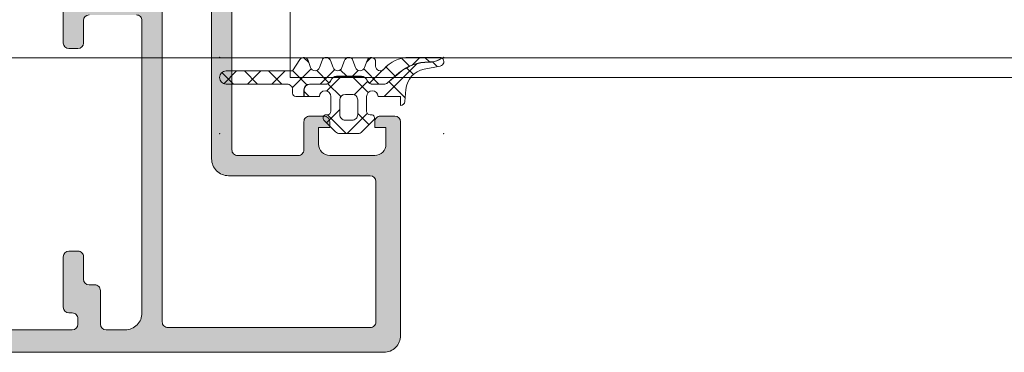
# Model space of a CAD drawing. Header units: millimetres. Extents: x 213386 to 506888, y 183055 to 450952.
# Tile 722 of 1056: x 380721 to 380808, y 342575 to 342605. Entities that reach past the tile are written whole.
import ezdxf

# ---------------------------------------------------------------- set-up
doc = ezdxf.new("R2010")
doc.units = ezdxf.units.MM
doc.layers.add('FASÁDA DETAILNÍ', color=255, linetype='Continuous', lineweight=0)
doc.layers.add('NOVA', color=255, linetype='Continuous', lineweight=0)

# ---------------------------------------------------------------- blocks, each defined once
blk = doc.blocks.new('A$C69D17D4D')
at = {"layer": 'FASÁDA DETAILNÍ'}
h = blk.add_hatch(color=256, dxfattribs=at)
edge = h.paths.add_edge_path(flags=16)
edge.add_ellipse((-17226.70545563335, 24829.51812637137), major_axis=(-0.4999740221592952, 0), ratio=1, start_angle=-0.002977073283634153, end_angle=90.00297707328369)
edge.add_line((-17226.70542965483, 24829.01815234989), (-17208.70542965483, 24829.01815234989))
edge.add_ellipse((-17208.70540367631, 24829.51812637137), major_axis=(-0.4999740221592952, 0), ratio=1, start_angle=89.99702292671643, end_angle=180.0029770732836)
edge.add_line((-17208.20542965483, 24829.51815234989), (-17208.20542965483, 24842.01815234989))
edge.add_ellipse((-17208.70545147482, 24842.0181305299), major_axis=(-0.5000218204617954, 0), ratio=1, start_angle=180.0025002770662, end_angle=269.9974997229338)
edge.add_line((-17208.70542965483, 24842.51815234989), (-17221.30848065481, 24842.51815234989))
edge.add_ellipse((-17221.30848177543, 24844.01815122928), major_axis=(-1.499998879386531, 0), ratio=1, start_angle=-4.2804329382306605e-05, end_angle=90.00004280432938, ccw=False)
edge.add_line((-17222.80848065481, 24844.01815234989), (-17222.80848065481, 24857.01814034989))
edge.add_ellipse((-17223.30848028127, 24857.01814072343), major_axis=(-0.4999996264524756, 0), ratio=1, start_angle=179.9999571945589, end_angle=270.0000428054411)
edge.add_line((-17223.30848065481, 24857.51814034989), (-17226.70542965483, 24857.51814034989))
edge.add_ellipse((-17226.70543002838, 24857.01814072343), major_axis=(-0.4999996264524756, 0), ratio=1, start_angle=-90.00004280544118, end_angle=4.280544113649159e-05)
edge.add_line((-17227.20542965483, 24857.01814034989), (-17227.20542965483, 24829.51815234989))
edge = h.paths.add_edge_path()
edge.add_line((-17256.00542465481, 24828.3181403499), (-17256.00542465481, 24831.3181403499))
edge.add_line((-17256.00542465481, 24831.3181403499), (-17254.00542465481, 24831.3181403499))
edge.add_arc((-17254.00539867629, 24830.81816632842), 0.4999740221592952, -0.002977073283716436, 90.00297707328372, ccw=False)
edge.add_line((-17253.50542465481, 24830.8181403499), (-17253.50542465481, 24830.3181403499))
edge.add_line((-17253.50542465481, 24830.3181403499), (-17254.50542465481, 24830.3181403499))
edge.add_line((-17254.50542465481, 24830.3181403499), (-17254.50542465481, 24829.3181403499))
edge.add_arc((-17253.50536052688, 24829.31820447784), 1.000064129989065, 180.0036740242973, 269.9963259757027)
edge.add_line((-17253.50542465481, 24828.3181403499), (-17249.50542465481, 24828.3181403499))
edge.add_arc((-17249.50545463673, 24829.31817033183), 1.00002998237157, 270.0017177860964, 359.9982822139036)
edge.add_line((-17248.50542465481, 24829.3181403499), (-17248.50542465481, 24830.3181403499))
edge.add_line((-17248.50542465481, 24830.3181403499), (-17249.50542465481, 24830.3181403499))
edge.add_line((-17249.50542465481, 24830.3181403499), (-17249.50542465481, 24830.8181403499))
edge.add_arc((-17249.0054190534, 24830.81813474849), 0.5000056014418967, 90.00064186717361, 179.9993581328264, ccw=False)
edge.add_line((-17249.00542465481, 24831.3181403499), (-17246.20542165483, 24831.3181403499))
edge.add_arc((-17246.20542165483, 24830.8181403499), 0.5, -90, 90, ccw=False)
edge.add_line((-17246.20542165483, 24830.3181403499), (-17246.50542465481, 24830.3181403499))
edge.add_arc((-17246.50541393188, 24829.81812962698), 0.5000107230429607, 90.00122873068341, 179.9987712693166)
edge.add_line((-17247.00542465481, 24829.8181403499), (-17247.00542465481, 24829.3181403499))
edge.add_arc((-17246.50535673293, 24829.31820827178), 0.5000679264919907, 180.0077822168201, 269.9922177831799)
edge.add_line((-17246.50542465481, 24828.8181403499), (-17235.20542965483, 24828.8181403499))
edge.add_arc((-17235.20545147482, 24829.31816216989), 0.5000218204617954, 270.0025002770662, 359.9974997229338)
edge.add_line((-17234.70542965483, 24829.3181403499), (-17234.70542965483, 24829.8181403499))
edge.add_arc((-17235.20536698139, 24829.81820302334), 0.4999373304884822, 359.9928172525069, 450.0071827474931)
edge.add_line((-17235.20542965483, 24830.3181403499), (-17235.50543265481, 24830.3181403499))
edge.add_arc((-17235.50536985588, 24830.81820314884), 0.5000628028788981, 180.0071953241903, 269.9928046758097, ccw=False)
edge.add_line((-17236.00543265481, 24830.8181403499), (-17236.00543265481, 24835.3181403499))
edge.add_arc((-17235.5054270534, 24835.31813474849), 0.5000056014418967, 90.00064186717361, 179.9993581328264, ccw=False)
edge.add_line((-17235.50543265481, 24835.8181403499), (-17234.70542965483, 24835.8181403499))
edge.add_arc((-17234.70540367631, 24835.31816632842), 0.4999740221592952, -0.002977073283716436, 90.00297707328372, ccw=False)
edge.add_line((-17234.20542965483, 24835.3181403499), (-17234.20542965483, 24833.3181403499))
edge.add_arc((-17233.70536173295, 24833.31820827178), 0.5000679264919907, 180.0077822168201, 269.9922177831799)
edge.add_line((-17233.70542965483, 24832.8181403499), (-17233.20542965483, 24832.8181403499))
edge.add_arc((-17233.20536698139, 24832.31820302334), 0.4999373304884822, -0.007182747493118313, 90.00718274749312, ccw=False)
edge.add_line((-17232.70542965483, 24832.3181403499), (-17232.70542965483, 24829.3181403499))
edge.add_arc((-17232.20537454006, 24829.31819546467), 0.5000551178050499, 180.0063149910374, 269.9936850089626)
edge.add_line((-17232.20542965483, 24828.8181403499), (-17230.50543265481, 24828.8181403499))
edge.add_arc((-17230.5054008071, 24830.31810850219), 1.499968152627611, 269.9987834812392, 360.0012165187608)
edge.add_line((-17229.00543265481, 24830.3181403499), (-17229.00543265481, 24856.3181403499))
edge.add_arc((-17229.50541179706, 24856.31816120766), 0.4999791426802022, 359.9976097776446, 450.0023902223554)
edge.add_line((-17229.50543265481, 24856.8181403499), (-17233.70542965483, 24856.8181403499))
edge.add_arc((-17233.70542405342, 24856.31813474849), 0.5000056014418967, 90.0006418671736, 179.9993581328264)
edge.add_line((-17234.20542965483, 24856.3181403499), (-17234.20542965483, 24854.3181403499))
edge.add_arc((-17234.70545147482, 24854.31816216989), 0.5000218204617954, 270.00250027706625, 359.99749972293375, ccw=False)
edge.add_line((-17234.70542965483, 24853.8181403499), (-17235.50543265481, 24853.8181403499))
edge.add_arc((-17235.50538010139, 24854.31819290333), 0.5000525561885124, 180.0060215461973, 269.9939784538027, ccw=False)
edge.add_line((-17236.00543265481, 24854.3181403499), (-17236.00543265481, 24859.31814134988))
edge.add_line((-17236.00543265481, 24859.31814134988), (-17235.78811165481, 24860.07603034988))
edge.add_arc((-17236.07649006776, 24860.15872166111), 0.2999999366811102, 343.9999757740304, 412.0951853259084)
edge.add_arc((-17235.70787951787, 24860.63214150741), 0.300000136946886, 180.0000300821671, 232.0952819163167, ccw=False)
edge.add_line((-17236.00787965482, 24860.6321413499), (-17236.00787765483, 24862.69628834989))
edge.add_arc((-17235.60787826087, 24862.69628880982), 0.399999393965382, 68.02623046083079, 180.000065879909, ccw=False)
edge.add_line((-17235.45820565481, 24863.0672303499), (-17233.43497665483, 24862.2508693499))
edge.add_arc((-17233.50981327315, 24862.06539908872), 0.199999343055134, -24.14109237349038, 68.02609214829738, ccw=False)
edge.add_line((-17233.32730565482, 24861.98360234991), (-17234.39562565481, 24859.5999173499))
edge.add_arc((-17234.21311754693, 24859.51812064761), 0.1999997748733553, 155.8589745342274, 270.8199006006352)
edge.add_line((-17234.21025565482, 24859.31814134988), (-17222.90617565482, 24859.3181403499))
edge.add_arc((-17222.89774393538, 24859.50955484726), 0.1916001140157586, 267.4777781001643, 361.0444500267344)
edge.add_line((-17222.70617565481, 24859.5130473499), (-17222.70617565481, 24859.93363134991))
edge.add_line((-17222.70617565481, 24859.93363134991), (-17224.13791065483, 24862.39924334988))
edge.add_arc((-17223.87857366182, 24862.55005504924), 0.2999997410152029, 105.9999717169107, 210.179196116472, ccw=False)
edge.add_line((-17223.96126465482, 24862.83843334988), (-17222.46910365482, 24863.26630434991))
edge.add_line((-17222.46910365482, 24863.26630434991), (-17221.60582865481, 24863.76471634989))
edge.add_arc((-17221.40582870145, 24863.41830610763), 0.4000000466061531, 3.470122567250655e-05, 119.99998843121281, ccw=False)
edge.add_line((-17221.00582865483, 24863.41830634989), (-17221.00617565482, 24859.31037534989))
edge.add_line((-17221.00617565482, 24859.31037534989), (-17221.00848065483, 24844.81831834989))
edge.add_arc((-17220.50848081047, 24844.81814022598), 0.4999998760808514, 179.9795884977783, 270.0000178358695)
edge.add_line((-17220.50848065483, 24844.3181403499), (-17215.10543865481, 24844.3181403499))
edge.add_arc((-17215.10543828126, 24844.81813997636), 0.4999996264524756, 269.9999571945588, 360.0000428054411)
edge.add_line((-17214.60543865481, 24844.8181403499), (-17214.60543865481, 24847.3181403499))
edge.add_arc((-17214.10543902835, 24847.31814072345), 0.4999996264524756, 89.99995719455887, 180.0000428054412, ccw=False)
edge.add_line((-17214.10543865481, 24847.8181403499), (-17212.80543565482, 24847.8181403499))
edge.add_arc((-17212.80541479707, 24847.31816120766), 0.4999791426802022, -0.002390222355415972, 90.00239022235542, ccw=False)
edge.add_line((-17212.30543565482, 24847.3181403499), (-17212.30543565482, 24846.8181403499))
edge.add_line((-17212.30543565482, 24846.8181403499), (-17213.30543565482, 24846.8181403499))
edge.add_line((-17213.30543565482, 24846.8181403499), (-17213.30543565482, 24845.3181403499))
edge.add_arc((-17212.30540396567, 24845.31817203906), 1.000031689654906, 180.0018155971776, 269.9981844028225)
edge.add_line((-17212.30543565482, 24844.3181403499), (-17208.30543565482, 24844.3181403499))
edge.add_arc((-17208.30550490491, 24845.31820959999), 1.000069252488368, 270.0039674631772, 359.9960325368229)
edge.add_line((-17207.30543565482, 24845.3181403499), (-17207.30543565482, 24846.8181403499))
edge.add_line((-17207.30543565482, 24846.8181403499), (-17208.30543565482, 24846.8181403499))
edge.add_line((-17208.30543565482, 24846.8181403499), (-17208.30543565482, 24847.3181403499))
edge.add_arc((-17207.80546163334, 24847.31816632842), 0.4999740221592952, 89.99702292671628, 180.0029770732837, ccw=False)
edge.add_line((-17207.80543565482, 24847.8181403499), (-17206.50543265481, 24847.8181403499))
edge.add_arc((-17206.50543825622, 24847.31813474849), 0.5000056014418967, 0.000641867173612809, 89.99935813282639, ccw=False)
edge.add_line((-17206.00543265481, 24847.3181403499), (-17206.00543265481, 24828.3181403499))
edge.add_arc((-17207.50540336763, 24828.31811106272), 1.49997071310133, -90.00111870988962, 0.001118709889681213, ccw=False)
edge.add_line((-17207.50543265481, 24826.8181403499), (-17254.50542465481, 24826.8181403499))
edge.add_arc((-17254.50536431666, 24828.31820068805), 1.50006033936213, 180.0023046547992, 269.99769534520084, ccw=False)
h = blk.add_hatch(dxfattribs=at)
h.set_pattern_fill('ANSI37', color=256, scale=0.48, angle=270, style=0)
h.set_pattern_definition([(315, (-17206.00540494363, 24849.06411202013), (1.077630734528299, 1.077630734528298), []), (44.99999999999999, (-17206.00540494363, 24849.06411202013), (-1.077630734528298, 1.077630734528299), [])])
edge = h.paths.add_edge_path()
edge.add_line((-17213.21959111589, 24852.14752880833), (-17212.99233222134, 24852.75458631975))
edge.add_arc((-17212.61549608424, 24852.65411111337), 0.3900009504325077, 374.92936879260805, 525.0706312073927, ccw=False)
edge.add_line((-17212.23865994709, 24852.75458631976), (-17212.01140105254, 24852.14752880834))
edge.add_arc((-17211.61549608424, 24852.25411227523), 0.4100009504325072, 195.0676336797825, 344.9323663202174)
edge.add_line((-17211.21959111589, 24852.14752880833), (-17210.99233221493, 24852.75458633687))
edge.add_arc((-17210.61549608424, 24852.65411261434), 0.390000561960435, 374.92915839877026, 525.0708416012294, ccw=False)
edge.add_line((-17210.23865995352, 24852.75458633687), (-17210.01140105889, 24852.14752882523))
edge.add_arc((-17209.61549608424, 24852.25411077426), 0.4100005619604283, 195.0674286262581, 344.9325752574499)
edge.add_line((-17209.21959110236, 24852.14752885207), (-17208.99233602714, 24852.75458635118))
edge.add_arc((-17208.61545337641, 24852.65409910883), 0.3900489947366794, 360.00000000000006, 525.0706831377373, ccw=False)
edge.add_line((-17208.22540438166, 24852.65409910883), (-17208.22540438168, 24852.25411001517))
edge.add_arc((-17207.81540382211, 24852.25411001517), 0.4100005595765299, 180.0000000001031, 319.6800643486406)
edge.add_arc((-17205.22311760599, 24850.05414015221), 2.989972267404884, 449.9986695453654, 499.68006215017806, ccw=False)
edge.add_line((-17205.22304817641, 24853.04411241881), (-17202.55125659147, 24853.04411202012))
edge.add_arc((-17202.55069894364, 24852.65411202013), 0.3900003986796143, 414.3594300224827, 450.0819252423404, ccw=False)
edge.add_line((-17202.32344627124, 24852.97106080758), (-17202.58173753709, 24852.84140908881))
edge.add_arc((-17203.47447930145, 24854.61992311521), 1.990000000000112, 269.38113086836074, 296.65479126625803, ccw=False)
edge.add_arc((-17203.53932618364, 24848.616540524), 4.013732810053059, 449.381130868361, 490.6411808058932)
edge.add_line((-17206.15354970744, 24851.66217452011), (-17207.17978104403, 24850.78130764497))
edge.add_arc((-17207.49627905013, 24851.15003552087), 0.4859333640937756, 270.00000000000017, 310.6411808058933, ccw=False)
edge.add_line((-17207.49627905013, 24850.66410215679), (-17208.49387645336, 24850.66410215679))
edge.add_arc((-17208.49387645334, 24851.15410215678), 0.4900000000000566, 209.9999999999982, 269.9999999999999, ccw=False)
edge.add_line((-17208.91822890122, 24850.90910215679), (-17209.03369895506, 24851.10910215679))
edge.add_arc((-17209.47537191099, 24850.85410215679), 0.5099999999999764, 389.9999999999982, 450.0000000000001)
edge.add_line((-17209.47537191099, 24851.36410215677), (-17211.71238175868, 24851.36410215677))
edge.add_arc((-17211.71238175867, 24850.85410215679), 0.5100000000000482, 450.0000000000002, 509.999999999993)
edge.add_line((-17212.1540547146, 24851.1091021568), (-17212.26952476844, 24850.9091021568))
edge.add_arc((-17212.69387721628, 24851.15410215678), 0.4899999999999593, 270.0000000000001, 329.99999999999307, ccw=False)
edge.add_line((-17212.69387721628, 24850.66410215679), (-17214.09387492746, 24850.66410215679))
edge.add_arc((-17214.09387492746, 24850.15410215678), 0.509999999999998, 450, 540.0000000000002)
edge.add_line((-17214.60387492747, 24850.15410215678), (-17214.60387492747, 24849.56410187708))
edge.add_line((-17214.60387492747, 24849.56410187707), (-17215.31549647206, 24849.56410282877))
edge.add_arc((-17215.31549608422, 24849.85410282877), 0.2900000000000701, 179.9999999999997, 269.9999233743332, ccw=False)
edge.add_line((-17215.60549608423, 24849.85410282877), (-17215.60549608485, 24850.15408795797))
edge.add_arc((-17216.1153180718, 24850.15426950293), 0.5098220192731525, 359.9795972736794, 450.024286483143)
edge.add_line((-17216.11553417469, 24850.66409147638), (-17221.51549712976, 24850.66412199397))
edge.add_arc((-17221.51549379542, 24851.2541204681), 0.5899984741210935, 89.99999999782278, 269.9996761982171, ccw=False)
edge.add_line((-17221.51549379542, 24851.84411894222), (-17215.61008554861, 24851.84411894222))
edge.add_line((-17215.6100855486, 24851.84411894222), (-17214.95338199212, 24852.84887327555))
edge.add_arc((-17214.61549425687, 24852.65411264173), 0.3899997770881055, 374.9297590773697, 510.0405788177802, ccw=False)
edge.add_line((-17214.2386599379, 24852.75459011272), (-17214.01140105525, 24852.14752881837))
edge.add_arc((-17213.61549608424, 24852.25411227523), 0.4100009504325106, 195.0676322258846, 344.9323663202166)
h = blk.add_hatch(dxfattribs=at)
h.set_pattern_fill('ANSI37', color=256, scale=0.625, angle=270, style=0)
h.set_pattern_definition([(315, (-17206.00540494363, 24849.06411202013), (1.403165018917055, 1.403165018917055), []), (44.99999999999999, (-17206.00540494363, 24849.06411202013), (-1.403165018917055, 1.403165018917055), [])])
edge = h.paths.add_edge_path()
edge.add_arc((-17212.61535662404, 24847.6541189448), 0.2900050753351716, 90.00051071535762, 225.0024366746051, ccw=False)
edge.add_line((-17212.61535920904, 24847.94412402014), (-17212.51536494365, 24847.94412402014))
edge.add_arc((-17212.51536494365, 24848.25412402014), 0.3099999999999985, 269.9999999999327, 360.0000000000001)
edge.add_line((-17212.20536494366, 24848.25412402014), (-17212.20536494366, 24849.55410002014))
edge.add_arc((-17212.7153649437, 24849.55410002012), 0.5100000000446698, 359.9999999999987, 538.8764798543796)
edge.add_line((-17213.22526689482, 24849.56410003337), (-17214.58387492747, 24849.56410185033))
edge.add_line((-17214.58387492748, 24849.56410185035), (-17214.58387492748, 24850.1541021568))
edge.add_arc((-17214.09387492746, 24850.15410215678), 0.4900000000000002, 450, 539.9999999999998, ccw=False)
edge.add_line((-17214.09387492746, 24850.64410215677), (-17212.69387721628, 24850.64410215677))
edge.add_arc((-17212.69387721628, 24851.15410215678), 0.5099999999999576, 269.9999999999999, 329.9999999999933)
edge.add_line((-17212.25220426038, 24850.89910215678), (-17212.13673420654, 24851.09910215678))
edge.add_arc((-17211.71238175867, 24850.85410215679), 0.4900000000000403, 449.9999999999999, 509.9999999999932, ccw=False)
edge.add_line((-17211.71238175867, 24851.34410215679), (-17209.47537191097, 24851.34410215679))
edge.add_arc((-17209.47537191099, 24850.85410215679), 0.4899999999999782, 389.9999999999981, 449.9999999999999, ccw=False)
edge.add_line((-17209.05101946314, 24851.09910215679), (-17208.9355494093, 24850.89910215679))
edge.add_arc((-17208.49387645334, 24851.15410215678), 0.5100000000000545, 209.9999999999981, 270.0000000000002)
edge.add_line((-17208.49387645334, 24850.64410215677), (-17207.49627905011, 24850.64410215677))
edge.add_arc((-17207.49627905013, 24851.15003552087), 0.5059333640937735, 270.0000000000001, 310.6411808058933)
edge.add_line((-17207.16675464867, 24850.76613157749), (-17206.14052331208, 24851.64699845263))
edge.add_arc((-17203.53932618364, 24848.616540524), 3.993732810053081, 449.381130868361, 490.6411808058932, ccw=False)
edge.add_arc((-17203.47447930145, 24854.61992311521), 2.010000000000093, 269.3811308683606, 296.6547912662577)
edge.add_line((-17202.57276525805, 24852.82353457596), (-17202.30572938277, 24852.9575757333))
edge.add_arc((-17202.55069894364, 24852.65411202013), 0.3900003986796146, 281.0105624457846, 411.08797067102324, ccw=False)
edge.add_line((-17202.47621278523, 24852.27129075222), (-17203.91430361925, 24851.9916891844))
edge.add_arc((-17203.53069157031, 24850.01863525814), 2.010000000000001, 461.0024964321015, 535.0047506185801)
edge.add_line((-17205.53305743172, 24850.19365227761), (-17205.62683960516, 24849.12069249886))
edge.add_arc((-17206.01540671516, 24849.15411379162), 0.3900017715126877, 271.4698736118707, 355.0839953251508, ccw=False)
edge.add_line((-17206.00540265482, 24848.7642403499), (-17206.00540265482, 24849.56411131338))
edge.add_line((-17206.00540265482, 24849.56411131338), (-17208.00548199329, 24849.56410007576))
edge.add_arc((-17208.5153839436, 24849.55410002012), 0.5100000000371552, 361.1235249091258, 540)
edge.add_line((-17209.02538394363, 24849.55410002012), (-17209.02538394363, 24848.25412402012))
edge.add_arc((-17208.71538394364, 24848.25412402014), 0.3100000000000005, 180, 270.0000000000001)
edge.add_line((-17208.71538394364, 24847.94412402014), (-17208.61535894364, 24847.94412402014))
edge.add_arc((-17208.61538713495, 24847.65410864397), 0.2900153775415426, 315.0033144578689, 449.9944304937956, ccw=False)
edge.add_line((-17208.41030343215, 24847.44904866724), (-17209.45086785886, 24846.40775164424))
edge.add_arc((-17209.79747208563, 24846.75411202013), 0.4900000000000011, 270.0000000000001, 315.0201621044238, ccw=False)
edge.add_line((-17209.79747208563, 24846.26411202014), (-17211.43352052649, 24846.26411202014))
edge.add_arc((-17211.43352052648, 24846.75411202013), 0.4899999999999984, 224.9723007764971, 269.9999999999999, ccw=False)
edge.add_line((-17211.78017031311, 24846.40779724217), (-17212.82041245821, 24847.44904566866))
edge = h.paths.add_edge_path()
edge.add_arc((-17210.91538775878, 24849.25413383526), 0.4999901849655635, 450.0000000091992, 540)
edge.add_line((-17211.41537794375, 24849.25413383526), (-17211.41537794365, 24847.95412402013))
edge.add_arc((-17210.91539658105, 24847.95410538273), 0.4999813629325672, 539.9978642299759, 630.0021357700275)
edge.add_line((-17210.91537794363, 24847.45412402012), (-17210.31537094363, 24847.45412402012))
edge.add_arc((-17210.31535230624, 24847.95410538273), 0.4999813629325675, 269.9978642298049, 360.002135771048)
edge.add_line((-17209.81537094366, 24847.95412402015), (-17209.81537094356, 24849.25413383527))
edge.add_arc((-17210.31536112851, 24849.25413383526), 0.4999901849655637, 360, 450)
edge.add_line((-17210.31536112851, 24849.75412402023), (-17210.91538775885, 24849.75412402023))
for p, q in [((-11879.50012068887, 24853.00002420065), (-24919.00002156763, 24853.00002418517)), ((-17215.83090494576, 24853.00002420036), (-17688.49992168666, 24853.00002420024))]:
    blk.add_line(p, q, dxfattribs=at)
blk.add_lwpolyline([(-17134.8600261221, 24895.25402419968), (-16747.1692492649, 24895.25402419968), (-16747.1692492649, 24851.25402419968), (-17134.8600261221, 24851.25402419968), (-17215.83090494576, 24851.25402419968), (-17215.83090494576, 24895.25402419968)], close=True, dxfattribs=at)
for points in [[(-17246.50542465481, 24828.8181403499), (-17235.20542965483, 24828.8181403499), (-17235.20542965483, 24828.8181403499, 0.414188), (-17234.70542965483, 24829.3181403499), (-17234.70542965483, 24829.8181403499), (-17234.70542965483, 24829.8181403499, 0.414287), (-17235.20542965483, 24830.3181403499), (-17235.50543265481, 24830.3181403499), (-17235.50543265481, 24830.3181403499, -0.41414), (-17236.00543265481, 24830.8181403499), (-17236.00543265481, 24835.3181403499), (-17236.00543265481, 24835.3181403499, -0.414207), (-17235.50543265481, 24835.8181403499), (-17234.70542965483, 24835.8181403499), (-17234.70542965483, 24835.8181403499, -0.414244), (-17234.20542965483, 24835.3181403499), (-17234.20542965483, 24833.3181403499), (-17234.20542965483, 24833.3181403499, 0.414134), (-17233.70542965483, 24832.8181403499), (-17233.20542965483, 24832.8181403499), (-17233.20542965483, 24832.8181403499, -0.414287), (-17232.70542965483, 24832.3181403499), (-17232.70542965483, 24829.3181403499), (-17232.70542965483, 24829.3181403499, 0.414149), (-17232.20542965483, 24828.8181403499), (-17230.50543265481, 24828.8181403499), (-17230.50543265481, 24828.8181403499, 0.414226), (-17229.00543265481, 24830.3181403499), (-17229.00543265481, 24856.3181403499), (-17229.00543265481, 24856.3181403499, 0.414238), (-17229.50543265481, 24856.8181403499)], [(-17233.70542965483, 24856.8181403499, 0.414207), (-17234.20542965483, 24856.3181403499), (-17234.20542965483, 24854.3181403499), (-17234.20542965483, 24854.3181403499, -0.414188), (-17234.70542965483, 24853.8181403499), (-17235.50543265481, 24853.8181403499), (-17235.50543265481, 24853.8181403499, -0.414152), (-17236.00543265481, 24854.3181403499), (-17236.00543265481, 24859.31814134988)], [(-17221.00617565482, 24859.31037534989), (-17221.00848065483, 24844.81831834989), (-17221.00848065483, 24844.81831834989, 0.414318), (-17220.50848065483, 24844.3181403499), (-17215.10543865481, 24844.3181403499), (-17215.10543865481, 24844.3181403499, 0.414214), (-17214.60543865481, 24844.8181403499), (-17214.60543865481, 24847.3181403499), (-17214.60543865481, 24847.3181403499, -0.414214), (-17214.10543865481, 24847.8181403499), (-17212.80543565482, 24847.8181403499), (-17212.80543565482, 24847.8181403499, -0.414238), (-17212.30543565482, 24847.3181403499), (-17212.30543565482, 24846.8181403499), (-17213.30543565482, 24846.8181403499), (-17213.30543565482, 24845.3181403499), (-17213.30543565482, 24845.3181403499, 0.414195), (-17212.30543565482, 24844.3181403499), (-17208.30543565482, 24844.3181403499), (-17208.30543565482, 24844.3181403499, 0.414173), (-17207.30543565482, 24845.3181403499), (-17207.30543565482, 24846.8181403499), (-17208.30543565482, 24846.8181403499), (-17208.30543565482, 24847.3181403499), (-17208.30543565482, 24847.3181403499, -0.414244), (-17207.80543565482, 24847.8181403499), (-17206.50543265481, 24847.8181403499), (-17206.50543265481, 24847.8181403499, -0.414207), (-17206.00543265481, 24847.3181403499), (-17206.00543265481, 24828.3181403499), (-17206.00543265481, 24828.3181403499, -0.414225), (-17207.50543265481, 24826.8181403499), (-17254.50542465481, 24826.8181403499)]]:
    blk.add_lwpolyline(points, format="xyb", dxfattribs=at)
at = {"layer": 'FASÁDA DETAILNÍ', "extrusion": (0, 0, -1)}
blk.add_lwpolyline([(17227.20542965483, 24829.51815234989, -0.414244), (17226.70542965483, 24829.01815234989), (17208.70542965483, 24829.01815234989), (17208.70542965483, 24829.01815234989, -0.414244), (17208.20542965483, 24829.51815234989), (17208.20542965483, 24842.01815234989), (17208.20542965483, 24842.01815234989, -0.414188), (17208.70542965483, 24842.51815234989), (17221.30848065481, 24842.51815234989), (17221.30848065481, 24842.51815234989, 0.414214), (17222.80848065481, 24844.01815234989), (17222.80848065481, 24857.01814034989), (17222.80848065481, 24857.01814034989, -0.414214), (17223.30848065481, 24857.51814034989), (17226.70542965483, 24857.51814034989), (17226.70542965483, 24857.51814034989, -0.414214), (17227.20542965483, 24857.01814034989), (17227.20542965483, 24829.51815234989)], format="xyb", close=True, dxfattribs=at)
at = {"layer": 'FASÁDA DETAILNÍ', "color": 7}
for points in [[(-17213.21959111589, 24852.14752880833), (-17212.99233222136, 24852.75458631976, -0.7683067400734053), (-17212.23865994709, 24852.75458631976), (-17212.01140105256, 24852.14752880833, 0.7663896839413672), (-17211.21959111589, 24852.14752880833), (-17210.99233221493, 24852.75458633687, -0.7683096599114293), (-17210.23865995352, 24852.75458633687), (-17210.01140105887, 24852.14752882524, 0.766392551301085), (-17209.21959110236, 24852.14752885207), (-17208.99233602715, 24852.75458635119, -0.8775222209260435), (-17208.22540438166, 24852.65409910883), (-17208.22540438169, 24852.25411001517, 0.6981291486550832), (-17207.50280166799, 24851.98881705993, -0.2202365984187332), (-17205.22304817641, 24853.04411241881), (-17202.55125659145, 24853.04411202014, -0.1571434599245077), (-17202.32344627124, 24852.97106080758), (-17202.58173753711, 24852.84140908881, -0.1195687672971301), (-17203.49597347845, 24852.63003919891, 0.1820014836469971), (-17206.15354970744, 24851.66217452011), (-17207.17978104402, 24850.78130764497, -0.1792130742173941), (-17207.49627905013, 24850.66410215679), (-17208.49387645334, 24850.66410215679, -0.2679491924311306), (-17208.91822890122, 24850.90910215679), (-17209.03369895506, 24851.1091021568, 0.2679491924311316), (-17209.47537191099, 24851.36410215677), (-17211.71238175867, 24851.36410215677, 0.2679491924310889), (-17212.1540547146, 24851.1091021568), (-17212.26952476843, 24850.90910215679, -0.2679491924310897), (-17212.69387721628, 24850.66410215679), (-17214.09387492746, 24850.66410215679, 0.4142135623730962), (-17214.60387492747, 24850.15410215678), (-17214.60387492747, 24849.56410187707), (-17215.31549647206, 24849.56410282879, -0.4142131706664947), (-17215.60549608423, 24849.85410282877), (-17215.60549608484, 24850.15408795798, 0.414442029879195), (-17216.11553417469, 24850.66409147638), (-17221.51549712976, 24850.66412199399, -0.999997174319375), (-17221.51549379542, 24851.84411894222), (-17215.6100855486, 24851.84411894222), (-17214.95338199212, 24852.84887327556, -0.6688782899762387), (-17214.2386599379, 24852.75459011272), (-17214.01140105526, 24852.14752881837, 0.7663896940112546), (-17213.21959111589, 24852.14752880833)], [(-17212.82041245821, 24847.44904566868, -0.6681907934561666), (-17212.61535920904, 24847.94412402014), (-17212.51536494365, 24847.94412402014, 0.41421356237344), (-17212.20536494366, 24848.25412402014), (-17212.20536494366, 24849.55410002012, 0.9902431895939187), (-17213.22526689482, 24849.56410003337), (-17214.58387492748, 24849.56410185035), (-17214.58387492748, 24850.15410215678, -0.4142135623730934), (-17214.09387492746, 24850.64410215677), (-17212.69387721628, 24850.64410215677, 0.267949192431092), (-17212.25220426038, 24850.89910215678), (-17212.13673420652, 24851.09910215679, -0.2679491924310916), (-17211.71238175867, 24851.34410215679), (-17209.47537191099, 24851.34410215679, -0.267949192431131), (-17209.05101946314, 24851.09910215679), (-17208.93554940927, 24850.89910215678, 0.2679491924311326), (-17208.49387645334, 24850.64410215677), (-17207.49627905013, 24850.64410215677, 0.1792130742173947), (-17207.16675464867, 24850.76613157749), (-17206.14052331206, 24851.64699845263, -0.1820014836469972), (-17203.49618950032, 24852.61004036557, 0.1195687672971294), (-17202.57276525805, 24852.82353457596), (-17202.30572938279, 24852.95757573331, -0.6375452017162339), (-17202.47621278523, 24852.27129075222), (-17203.91430361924, 24851.99168918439, 0.3346062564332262), (-17205.53305743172, 24850.19365227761), (-17205.62683960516, 24849.12069249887, -0.381933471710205), (-17206.00540265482, 24848.7642403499), (-17206.00540265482, 24849.56411131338), (-17208.00548199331, 24849.56410007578, 0.9902431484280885), (-17209.02538394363, 24849.55410002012), (-17209.02538394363, 24848.25412402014, 0.414213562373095), (-17208.71538394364, 24847.94412402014), (-17208.61535894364, 24847.94412402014, -0.6681225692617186), (-17208.41030343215, 24847.44904866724), (-17209.45086785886, 24846.40775164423, -0.1990038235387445), (-17209.79747208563, 24846.26411202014), (-17211.43352052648, 24846.26411202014, -0.199038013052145), (-17211.78017031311, 24846.40779724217), (-17212.82041245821, 24847.44904566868)], [(-17210.91538775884, 24849.75412402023, 0.4142135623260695), (-17211.41537794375, 24849.25413383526), (-17211.41537794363, 24847.95412402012, 0.4142353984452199), (-17210.91537794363, 24847.45412402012), (-17210.31537094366, 24847.45412402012, 0.4142353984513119), (-17209.81537094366, 24847.95412402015), (-17209.81537094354, 24849.25413383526, 0.4142135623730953), (-17210.31536112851, 24849.75412402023), (-17210.91538775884, 24849.75412402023)]]:
    blk.add_lwpolyline(points, format="xyb", close=True, dxfattribs=at)
at = {"layer": 'FASÁDA DETAILNÍ'}
for p in [(-17222.10540494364, 24853.04411202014), (-17202.17540494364, 24853.04411202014), (-17222.10540494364, 24846.26411202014), (-17202.17540494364, 24846.26411202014)]:
    blk.add_point(p, dxfattribs=at)

msp = doc.modelspace()

# ---------------------------------------------------------------- block references
at = {"layer": 'NOVA', "ltscale": 300}
msp.add_blockref('A$C69D17D4D', (397960.6382589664, 317748.1544064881), dxfattribs=at)

doc.saveas('drawing.dxf')
